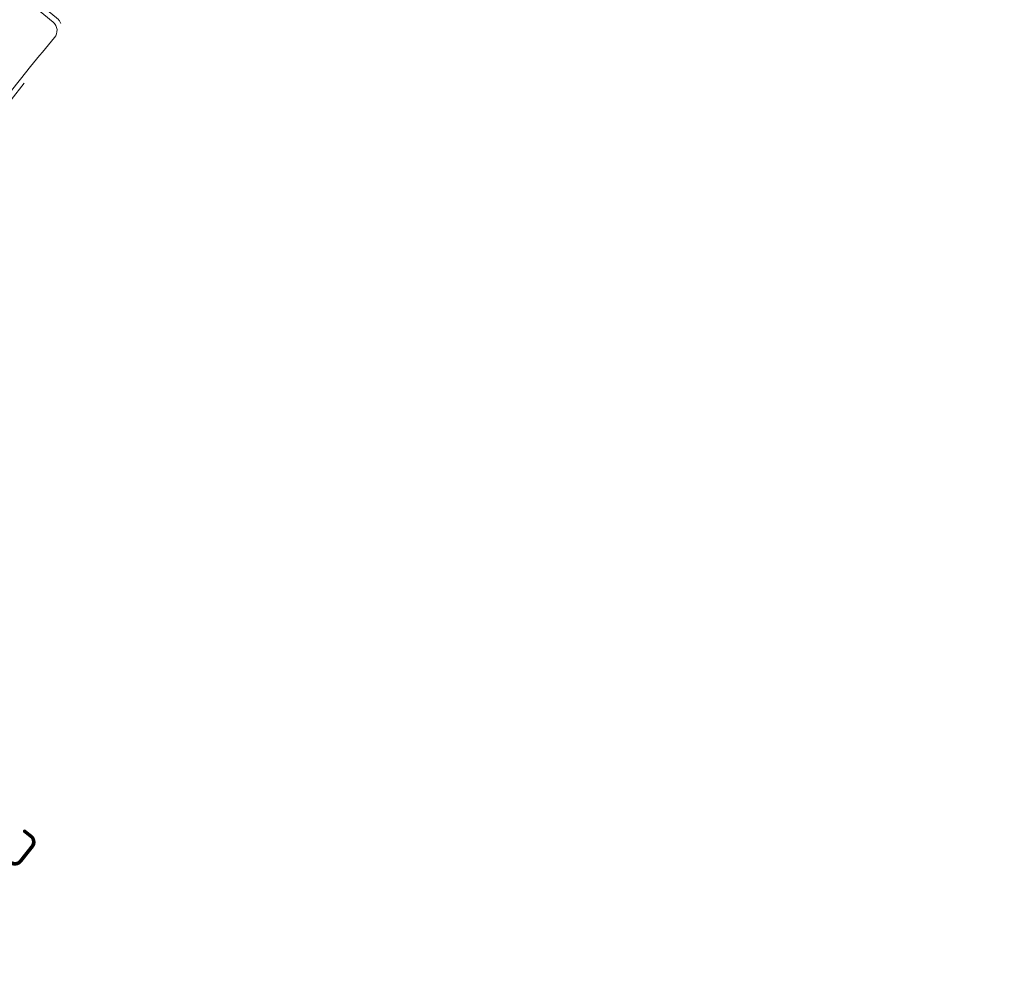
# Model space of a CAD drawing. Header units: metres. Extents: x 92403 to 95147, y 464428 to 465602.
# Tile 380 of 568: x 93177 to 93204, y 464929 to 464955. Entities that reach past the tile are written whole.
import ezdxf
from ezdxf.enums import TextEntityAlignment as Align

# ---------------------------------------------------------------- set-up
doc = ezdxf.new("R2010")
doc.units = ezdxf.units.M
doc.linetypes.add('VH-TROTTOIRBAND', pattern=[15, 5, -2, 2, -2, 2, -2])
doc.layers.get('0').update_dxf_attribs({"linetype": 'CONTINUOUS'})
for name, color, linetype, lineweight in [('N-WE-VH-KANTOPSLUITING_TROTTOIRBAND-G', 7, 'VH-TROTTOIRBAND', 35), ('N-WE-VH-KANTOPSLUITING_VOORKANTBAND-G', 50, 'CONTINUOUS', 35), ('X-XX-AL-VERWIJZING-S', 7, 'CONTINUOUS', 13)]:
    doc.layers.add(name, color=color, linetype=linetype, lineweight=lineweight)
doc.styles.add('NLCS-ISO', font='NLCS-ISO.ttf')

# ---------------------------------------------------------------- blocks, each defined once
blk = doc.blocks.new('SAL-VERWIJZING_DOORSNEDE_BOVEN-SO')
for p, q in [((-2, 9), (0, 14)), ((0, 14), (2, 9)), ((2, 9), (-2, 9)), ((0, 0), (0, 9))]:
    blk.add_line(p, q)
at = {"lineweight": 50, "style": 'NLCS-ISO'}
blk.add_attdef('...', text='', height=5, dxfattribs=at).set_placement((-0.05, -1.19), align=Align.TOP_CENTER)

msp = doc.modelspace()

# ---------------------------------------------------------------- linework, layer by layer
at = {"layer": 'N-WE-VH-KANTOPSLUITING_TROTTOIRBAND-G', "lineweight": 15, "flags": 128}
msp.add_lwpolyline([(93065.866714, 464844.698776), (93063.678306, 464849.205677, -0.39791827), (93064.442611, 464851.630142), (93067.389663, 464853.270833), (93074.325807, 464856.972774), (93084.707572, 464862.758674, -0.079386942), (93086.145246, 464863.283465), (93087.543321, 464863.554602, 0.118234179), (93091.898811, 464865.409775), (93094.714806, 464867.523464), (93097.756324, 464872.924978), (93100.503907, 464875.160514, -0.411928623), (93100.924464, 464875.118957), (93101.718716, 464874.158203, 0.414479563), (93102.352582, 464874.098357, 0.0072625), (93109.663578, 464880.334742, -0.000462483), (93112.524799, 464883.04124), (93113.253165, 464883.728839, 0.414036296), (93113.271667, 464884.364773), (93112.414229, 464885.274151, -0.414254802), (93112.426726, 464885.698261, -0.001111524), (93119.335596, 464892.181745), (93127.026655, 464899.851885, -0.414213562), (93127.450919, 464899.851307), (93128.333598, 464898.966221, 0.414213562), (93128.969994, 464898.965354), (93129.069115, 464899.064206), (93139.510609, 464909.724335, 0.002257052), (93145.968021, 464916.578031, 0.000004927), (93145.982049, 464916.593056, 0.001196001), (93149.378579, 464920.248422, 0.414297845), (93149.35362, 464920.88442), (93148.435769, 464921.732706, -0.421951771), (93148.425394, 464922.163003, 0.002336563), (93151.744568, 464925.940308, 0.001658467), (93154.078992, 464928.640143, 0.000358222), (93154.079131, 464928.640306, -0.414407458), (93154.502436, 464928.672913), (93155.451359, 464927.859288, 0.414376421), (93156.086051, 464927.908186, 0.002261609), (93159.247013, 464931.632903, 0.007728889), (93177.269848, 464953.751082, 0.000867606), (93177.922232, 464954.535338, 0.414512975), (93177.862606, 464955.169261), (93176.899547, 464955.9659, -0.414819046), (93176.859784, 464956.389046, 0.005911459), (93181.188285, 464961.766544, 0.000890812), (93181.188615, 464961.766964, -0.415253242), (93181.61021, 464961.818344), (93182.594301, 464961.047669, 0.414512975), (93183.226326, 464961.124865, 0.000576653), (93183.643211, 464961.659587, 0.002753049), (93195.586409, 464977.049583, 0.004154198), (93201.190199, 464984.46811, 0.414370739), (93201.096935, 464985.097808), (93200.092955, 464985.842337, -0.414413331), (93200.030766, 464986.262423, 0.002644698), (93203.514938, 464991.021117, -0.408456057), (93203.930314, 464991.084311), (93204.935088, 464990.345828, 0.416684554), (93205.56642, 464990.444991, 0.002514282), (93208.837619, 464995.023622, -0.001300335), (93227.245239, 465021.991969, 0.000224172), (93227.918828, 465022.983687, 0.414279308), (93227.799051, 465023.608783), (93226.763811, 465024.310915, -0.413615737), (93226.683579, 465024.727082), (93229.482272, 465028.871729)], format="xyb", dxfattribs=at)
at = {"layer": 'N-WE-VH-KANTOPSLUITING_VOORKANTBAND-G', "linetype": 'Continuous', "lineweight": 15, "flags": 128}
for points in [[(93155.972124, 464928.005759, 0.002261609), (93159.132208, 464931.729442, 0.007729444), (93177.153383, 464953.845635, 0.00086935), (93177.806748, 464954.631064, 0.414512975), (93177.766998, 464955.05368), (93176.803939, 464955.850319, -0.414643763), (93176.744195, 464956.484645, 0.005911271), (93181.070333, 464961.859211, -0.415170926), (93181.702776, 464961.936376), (93182.686786, 464961.165765, 0.414512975), (93183.108136, 464961.217228, 0.000576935), (93183.525012, 464961.751939, 0.002753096), (93195.467402, 464977.140891, 0.004154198), (93201.069762, 464984.557524, 0.414370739), (93201.007585, 464984.977323), (93200.003606, 464985.721852, -0.414333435), (93199.910268, 464986.351756, 0.002645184), (93203.394138, 464991.110048, -0.409891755), (93204.018646, 464991.205546)], [(93151.631428, 464926.038793, 0.001658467), (93153.9652, 464928.737875, -0.414407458), (93154.60008, 464928.786779), (93155.548996, 464927.97316, 0.414376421), (93155.972124, 464928.005759, 0.002261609), (93159.132208, 464931.729442, 0.007729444), (93177.153383, 464953.845635, 0.00086935), (93177.806748, 464954.631064, 0.414512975), (93177.766998, 464955.05368), (93176.803939, 464955.850319, -0.414643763), (93176.744195, 464956.484645, 0.005911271), (93181.070333, 464961.859211, -0.415170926), (93181.702776, 464961.936376), (93182.686786, 464961.165765, 0.414512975), (93183.108136, 464961.217228, 0.000576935), (93183.525012, 464961.751939)]]:
    msp.add_lwpolyline(points, format="xyb", dxfattribs=at)

# ---------------------------------------------------------------- block references
at = {"layer": 'X-XX-AL-VERWIJZING-S', "xscale": 0.2000000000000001, "yscale": 0.2000000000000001, "zscale": 0.2000000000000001, "rotation": 141.6280168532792}
msp.add_blockref('SAL-VERWIJZING_DOORSNEDE_BOVEN-SO', (93176.426129, 464931.949682), dxfattribs=at).add_auto_attribs({'...': 'C'})

doc.saveas('drawing.dxf')
